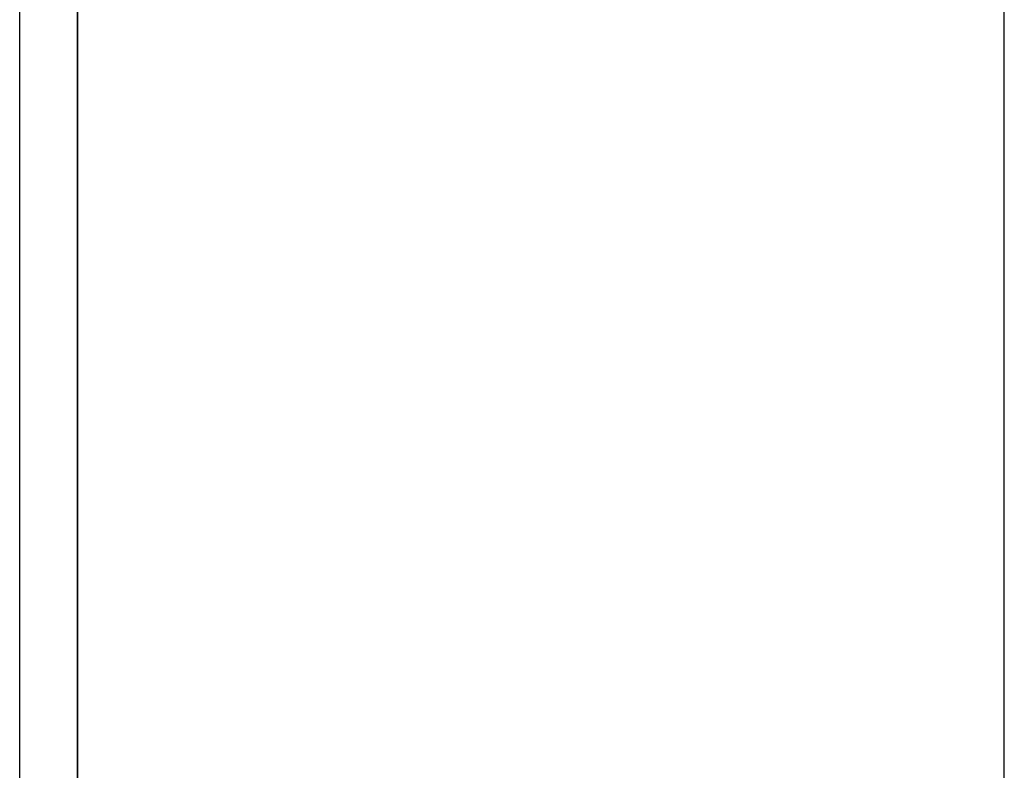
# Model space of a CAD drawing. Extents: x -270 to 272, y -152 to 146.
# Tile 462 of 656: x 228.47 to 230.17, y -24.5 to -23.21. Entities that reach past the tile are written whole.
import ezdxf

# ---------------------------------------------------------------- set-up
doc = ezdxf.new("R2010")
doc.units = 0
doc.layers.get('0').update_dxf_attribs({"linetype": 'CONTINUOUS'})

msp = doc.modelspace()

# ---------------------------------------------------------------- linework, layer by layer
for p, q in [((228.568, -22.8806), (228.568, -24.6056)), ((228.568, -24.6056), (228.568, -22.8806)), ((228.568, -22.8806), (228.568, -24.6056)), ((228.568, -24.6056), (228.568, -22.8806)), ((228.568, -22.8806), (228.568, -24.6056)), ((228.568, -24.6056), (228.568, -22.8806)), ((228.568, -22.8806), (228.568, -24.6056)), ((228.568, -24.6056), (228.568, -22.8806)), ((228.568, -22.8806), (228.568, -24.6056)), ((228.568, -24.6056), (228.568, -22.8806)), ((228.568, -22.8806), (228.568, -24.6056)), ((228.568, -24.6056), (228.568, -22.8806)), ((228.568, -22.8806), (228.568, -24.6056)), ((228.568, -24.6056), (228.568, -22.8806)), ((228.568, -22.8806), (228.568, -24.6056)), ((228.568, -24.6056), (228.568, -22.8806)), ((228.568, -22.8806), (228.568, -24.6056)), ((228.568, -24.6056), (228.568, -22.8806)), ((228.568, -22.8806), (228.568, -24.6056)), ((228.568, -24.6056), (228.568, -22.8806)), ((228.568, -22.8806), (228.568, -24.6056)), ((228.568, -24.6056), (228.568, -22.8806)), ((228.568, -22.8806), (228.568, -24.6056)), ((228.568, -24.6056), (228.568, -22.8806)), ((228.568, -22.8806), (228.568, -24.6056)), ((228.568, -24.6056), (228.568, -22.8806)), ((228.568, -22.8806), (228.568, -24.6056)), ((228.568, -24.6056), (228.568, -22.8806)), ((228.568, -23.0362), (228.568, -24.6747)), ((228.468, -24.6946), (228.468, -23.0546)), ((230.168, -24.6946), (230.168, -23.0546))]:
    msp.add_line(p, q)

doc.saveas('drawing.dxf')
